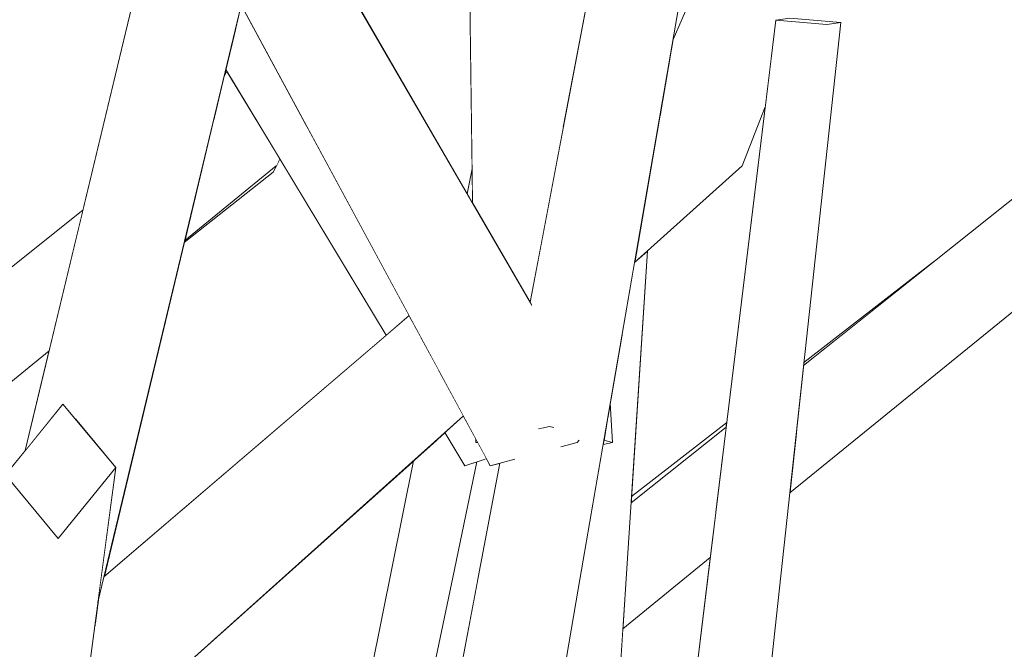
# Model space of a CAD drawing. Extents: x -289599 to -184549, y 66678 to 295474.
# Tile 539 of 656: x -250655 to -250606, y 72277 to 72309. Entities that reach past the tile are written whole.
import ezdxf

# ---------------------------------------------------------------- set-up
doc = ezdxf.new("R2010")
doc.units = 0
doc.header["$MEASUREMENT"] = 0
doc.linetypes.add('Wipeout_Contour', pattern=[1000, 0, -1000])
doc.layers.add('arch drzewa', color=8, linetype='Continuous')
doc.layers.add('Model drzwi', color=8, linetype='Continuous')
doc.layers.add('arch drzewa_Nr_Pióra__24', color=8, linetype='Continuous', lineweight=9)
doc.layers.add('arch drzewa_Nr_Pióra__4', color=8, linetype='Continuous', lineweight=9)

msp = doc.modelspace()

# ---------------------------------------------------------------- wipeouts: each hides what was drawn before it
at = {"color": 254, "linetype": 'Wipeout_Contour', "lineweight": 0, "ltscale": 767490.892006}
msp.add_wipeout([(-250644.11, 72309.708), (-250644.404, 72308.486), (-250640.72, 72303.439)], dxfattribs=at).dxf.layer = 'arch drzewa'
at = {"color": 254, "linetype": 'Wipeout_Contour', "lineweight": 0, "ltscale": 1023169.006038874}
msp.add_wipeout([(-250616.061, 72288.107), (-250616.392, 72285.062), (-250596.082, 72301.582), (-250599.691, 72304.254)], dxfattribs=at).dxf.layer = 'arch drzewa'
at = {"color": 254, "linetype": 'Wipeout_Contour', "lineweight": 0, "ltscale": 767434.988858}
msp.add_wipeout([(-250633.66, 72272.741), (-250632.164, 72280.666), (-250632.601, 72280.717)], dxfattribs=at).dxf.layer = 'arch drzewa'
at = {"color": 254, "linetype": 'Wipeout_Contour', "lineweight": 0, "ltscale": 767495.73523}
msp.add_wipeout([(-250644.89, 72306.463), (-250644.976, 72306.107), (-250644.836, 72306.373)], dxfattribs=at).dxf.layer = 'Model drzwi'
at = {"color": 254, "linetype": 'Wipeout_Contour', "lineweight": 0, "ltscale": 1279027.892669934}
msp.add_wipeout([(-250623.571, 72297.297), (-250624.387, 72284.892), (-250619.574, 72288.628), (-250617.63, 72304.562), (-250618.789, 72301.582)], dxfattribs=at).dxf.layer = 'Model drzwi'
at = {"color": 254, "linetype": 'Wipeout_Contour', "lineweight": 0, "ltscale": 1790860.92765669}
msp.add_wipeout([(-250662.653, 72285.062), (-250663.003, 72281.849), (-250657.576, 72276.635), (-250656.904, 72279.429), (-250656.035, 72285.978), (-250655.034, 72287.209), (-250653.823, 72292.245)], dxfattribs=at).dxf.layer = 'Model drzwi'
at = {"color": 254, "linetype": 'Wipeout_Contour', "lineweight": 0, "ltscale": 2814017.660308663}
msp.add_wipeout([(-250651.946, 72270.409), (-250651.153, 72244.101), (-250643.158, 72264.078), (-250646.248, 72274.702), (-250642.639, 72275.386), (-250641.953, 72273.24), (-250640.796, 72269.979), (-250639.531, 72273.14), (-250637.884, 72274.418), (-250635.413, 72286.687), (-250651.487, 72272.285)], dxfattribs=at).dxf.layer = 'Model drzwi'
at = {"color": 254, "linetype": 'Wipeout_Contour', "lineweight": 0, "ltscale": 1534801.1196462}
msp.add_wipeout([(-250625.816, 72263.19), (-250630.515, 72248.053), (-250625.288, 72258.132), (-250622.641, 72263.492), (-250620.408, 72281.795), (-250624.828, 72278.2)], dxfattribs=at).dxf.layer = 'Model drzwi'

# ---------------------------------------------------------------- next in the draw order: wipeouts: each hides what was drawn before it
at = {"color": 254, "linetype": 'Wipeout_Contour', "lineweight": 0, "ltscale": 767385.961392}
msp.add_wipeout([(-250615.692, 72291.505), (-250616.061, 72288.107), (-250599.691, 72304.254)], dxfattribs=at).dxf.layer = 'arch drzewa'
at = {"color": 254, "linetype": 'Wipeout_Contour', "lineweight": 0, "ltscale": 1023224.386381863}
msp.add_wipeout([(-250627.415, 72262.486), (-250625.743, 72287.53), (-250625.824, 72287.513), (-250627.078, 72280.265)], dxfattribs=at).dxf.layer = 'arch drzewa'
at = {"color": 254, "linetype": 'Wipeout_Contour', "lineweight": 0, "ltscale": 2046745.779250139}
msp.add_wipeout([(-250662.16, 72309.013), (-250660.069, 72308.838), (-250661.937, 72291.654), (-250655.391, 72296.734), (-250652.117, 72299.342), (-250648.833, 72313.001), (-250654.228, 72321.947), (-250654.984, 72327.464)], dxfattribs=at).dxf.layer = 'Model drzwi'

# ---------------------------------------------------------------- next in the draw order: wipeouts: each hides what was drawn before it
at = {"color": 254, "linetype": 'Wipeout_Contour', "lineweight": 0, "ltscale": 1023227.371404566}
msp.add_wipeout([(-250625.816, 72263.19), (-250623.571, 72297.297), (-250624.232, 72296.705), (-250624.833, 72293.231)], dxfattribs=at).dxf.layer = 'arch drzewa'
at = {"color": 254, "linetype": 'Wipeout_Contour', "lineweight": 0, "ltscale": 767393.247696}
msp.add_wipeout([(-250615.675, 72291.654), (-250615.692, 72291.505), (-250609.129, 72296.734)], dxfattribs=at).dxf.layer = 'arch drzewa'
at = {"color": 254, "linetype": 'Wipeout_Contour', "lineweight": 0, "ltscale": 1023220.247260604}
msp.add_wipeout([(-250627.087, 72280.203), (-250629.964, 72263.301), (-250627.415, 72262.486), (-250627.078, 72280.265)], dxfattribs=at).dxf.layer = 'arch drzewa'
at = {"color": 254, "linetype": 'Wipeout_Contour', "lineweight": 0, "ltscale": 1279137.046610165}
msp.add_wipeout([(-250651.053, 72280.828), (-250636.788, 72293.028), (-250642.154, 72301.925), (-250642.5, 72301.265), (-250646.994, 72297.711)], dxfattribs=at).dxf.layer = 'Model drzwi'

# ---------------------------------------------------------------- next in the draw order: wipeouts: each hides what was drawn before it
at = {"color": 254, "linetype": 'Wipeout_Contour', "lineweight": 0, "ltscale": 1534834.906885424}
msp.add_wipeout([(-250625.743, 72287.53), (-250627.415, 72262.486), (-250625.816, 72263.19), (-250624.833, 72293.231), (-250625.459, 72289.613), (-250625.352, 72287.615)], dxfattribs=at).dxf.layer = 'arch drzewa'
at = {"color": 254, "linetype": 'Wipeout_Contour', "lineweight": 0, "ltscale": 1023234.598044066}
msp.add_wipeout([(-250632.601, 72280.717), (-250642.053, 72233.067), (-250641.127, 72233.175), (-250633.66, 72272.741)], dxfattribs=at).dxf.layer = 'arch drzewa'
at = {"color": 254, "linetype": 'Wipeout_Contour', "lineweight": 0, "ltscale": 1279112.538829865}
msp.add_wipeout([(-250638.145, 72309.566), (-250632.695, 72300.183), (-250632.442, 72301.435), (-250632.655, 72316.831), (-250632.632, 72320.074)], dxfattribs=at).dxf.layer = 'Model drzwi'
at = {"color": 254, "linetype": 'Wipeout_Contour', "lineweight": 0, "ltscale": 767483.779344}
msp.add_wipeout([(-250642.344, 72301.582), (-250642.5, 72301.265), (-250642.161, 72301.938)], dxfattribs=at).dxf.layer = 'Model drzwi'

# ---------------------------------------------------------------- next in the draw order: wipeouts: each hides what was drawn before it
at = {"color": 254, "linetype": 'Wipeout_Contour', "lineweight": 0, "ltscale": 1279130.047003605}
msp.add_wipeout([(-250644.89, 72306.463), (-250636.788, 72293.028), (-250635.626, 72294.021), (-250640.719, 72303.439), (-250644.404, 72308.486)], dxfattribs=at).dxf.layer = 'arch drzewa'
at = {"color": 254, "linetype": 'Wipeout_Contour', "lineweight": 0, "ltscale": 767455.088116}
msp.add_wipeout([(-250632.695, 72300.183), (-250632.419, 72299.708), (-250632.442, 72301.435)], dxfattribs=at).dxf.layer = 'arch drzewa'
at = {"color": 254, "linetype": 'Wipeout_Contour', "lineweight": 0, "ltscale": 1023210.589988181}
msp.add_wipeout([(-250624.828, 72278.2), (-250620.408, 72281.795), (-250620.127, 72284.095), (-250624.739, 72279.546)], dxfattribs=at).dxf.layer = 'arch drzewa'
at = {"color": 254, "linetype": 'Wipeout_Contour', "lineweight": 0, "ltscale": 767432.02569}
msp.add_wipeout([(-250633.42, 72280.786), (-250642.053, 72233.067), (-250632.601, 72280.717)], dxfattribs=at).dxf.layer = 'arch drzewa'

# ---------------------------------------------------------------- next in the draw order: wipeouts: each hides what was drawn before it
at = {"color": 254, "linetype": 'Wipeout_Contour', "lineweight": 0, "ltscale": 1023213.545055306}
msp.add_wipeout([(-250624.739, 72279.546), (-250620.127, 72284.095), (-250619.604, 72288.388), (-250624.409, 72284.559)], dxfattribs=at).dxf.layer = 'arch drzewa'
at = {"color": 254, "linetype": 'Wipeout_Contour', "lineweight": 0, "ltscale": 1023249.362446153}
msp.add_wipeout([(-250632.601, 72280.717), (-250632.164, 72280.666), (-250631.047, 72286.569), (-250631.441, 72286.464)], dxfattribs=at).dxf.layer = 'arch drzewa'
at = {"color": 254, "linetype": 'Wipeout_Contour', "lineweight": 0, "ltscale": 767426.382504}
msp.add_wipeout([(-250633.42, 72280.786), (-250643.437, 72232.938), (-250642.053, 72233.067)], dxfattribs=at).dxf.layer = 'arch drzewa'

# ---------------------------------------------------------------- next in the draw order: wipeouts: each hides what was drawn before it
at = {"color": 254, "linetype": 'Wipeout_Contour', "lineweight": 0, "ltscale": 1023215.781708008}
msp.add_wipeout([(-250624.409, 72284.559), (-250619.604, 72288.388), (-250619.574, 72288.628), (-250624.387, 72284.892)], dxfattribs=at).dxf.layer = 'arch drzewa'
at = {"color": 254, "linetype": 'Wipeout_Contour', "lineweight": 0, "ltscale": 767438.560616}
msp.add_wipeout([(-250632.601, 72280.717), (-250631.441, 72286.464), (-250631.482, 72286.453)], dxfattribs=at).dxf.layer = 'arch drzewa'

# ---------------------------------------------------------------- next in the draw order: wipeouts: each hides what was drawn before it
at = {"color": 254, "linetype": 'Wipeout_Contour', "lineweight": 0, "ltscale": 1790692.851996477}
msp.add_wipeout([(-250632.199, 72286.64), (-250633.42, 72280.786), (-250632.601, 72280.717), (-250631.482, 72286.453), (-250631.527, 72286.441), (-250631.756, 72286.865), (-250631.803, 72286.767)], dxfattribs=at).dxf.layer = 'arch drzewa'

# ---------------------------------------------------------------- next in the draw order: wipeouts: each hides what was drawn before it
at = {"color": 254, "linetype": 'Wipeout_Contour', "lineweight": 0, "ltscale": 2046514.409212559}
msp.add_wipeout([(-250632.885, 72288.952), (-250633.823, 72288.112), (-250632.815, 72286.441), (-250631.803, 72286.767), (-250631.756, 72286.865), (-250632.147, 72287.589), (-250632.252, 72287.615), (-250632.254, 72287.786)], dxfattribs=at).dxf.layer = 'arch drzewa'

# ---------------------------------------------------------------- next in the draw order: wipeouts: each hides what was drawn before it
at = {"color": 254, "linetype": 'Wipeout_Contour', "lineweight": 0, "ltscale": 2302326.862714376}
msp.add_wipeout([(-250634.203, 72287.771), (-250636.832, 72274.718), (-250634.429, 72276.576), (-250634.276, 72276.697), (-250633.42, 72280.786), (-250632.451, 72285.434), (-250632.199, 72286.64), (-250632.815, 72286.441), (-250633.823, 72288.112)], dxfattribs=at).dxf.layer = 'arch drzewa'

# ---------------------------------------------------------------- next in the draw order: wipeouts: each hides what was drawn before it
at = {"color": 254, "linetype": 'Wipeout_Contour', "lineweight": 0, "ltscale": 1023262.127142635}
msp.add_wipeout([(-250637.914, 72274.267), (-250636.832, 72274.718), (-250634.203, 72287.771), (-250635.413, 72286.687)], dxfattribs=at).dxf.layer = 'arch drzewa'

# ---------------------------------------------------------------- next in the draw order: wipeouts: each hides what was drawn before it
at = {"color": 254, "linetype": 'Wipeout_Contour', "lineweight": 0, "ltscale": 1023220.806531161}
msp.add_wipeout([(-250630.572, 72280.717), (-250635.26, 72238.601), (-250634.809, 72239.63), (-250628.045, 72280.426)], dxfattribs=at).dxf.layer = 'arch drzewa'

# ---------------------------------------------------------------- next in the draw order: wipeouts: each hides what was drawn before it
at = {"color": 254, "linetype": 'Wipeout_Contour', "lineweight": 0, "ltscale": 1023216.636500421}
msp.add_wipeout([(-250630.572, 72280.717), (-250638.918, 72233.067), (-250637.593, 72233.226), (-250635.26, 72238.601)], dxfattribs=at).dxf.layer = 'arch drzewa'

# ---------------------------------------------------------------- next in the draw order: wipeouts: each hides what was drawn before it
at = {"color": 254, "linetype": 'Wipeout_Contour', "lineweight": 0, "ltscale": 767425.807778}
msp.add_wipeout([(-250638.918, 72233.067), (-250630.572, 72280.717), (-250632.142, 72280.786)], dxfattribs=at).dxf.layer = 'arch drzewa'

# ---------------------------------------------------------------- next in the draw order: wipeouts: each hides what was drawn before it
at = {"color": 254, "linetype": 'Wipeout_Contour', "lineweight": 0, "ltscale": 767420.142047}
msp.add_wipeout([(-250632.142, 72280.786), (-250641.172, 72232.938), (-250638.918, 72233.067)], dxfattribs=at).dxf.layer = 'arch drzewa'

# ---------------------------------------------------------------- next in the draw order: wipeouts: each hides what was drawn before it
at = {"color": 254, "linetype": 'Wipeout_Contour', "lineweight": 0, "ltscale": 1023216.702139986}
msp.add_wipeout([(-250633.813, 72241.692), (-250633.559, 72242.182), (-250627.087, 72280.203), (-250628.045, 72280.426)], dxfattribs=at).dxf.layer = 'arch drzewa'

# ---------------------------------------------------------------- next in the draw order: wipeouts: each hides what was drawn before it
at = {"color": 254, "linetype": 'Wipeout_Contour', "lineweight": 0, "ltscale": 1279011.60038314}
msp.add_wipeout([(-250628.045, 72280.426), (-250634.809, 72239.63), (-250634.662, 72240.056), (-250634.399, 72240.563), (-250633.813, 72241.692)], dxfattribs=at).dxf.layer = 'arch drzewa'

# ---------------------------------------------------------------- next in the draw order: wipeouts: each hides what was drawn before it
at = {"color": 254, "linetype": 'Wipeout_Contour', "lineweight": 0, "ltscale": 767443.948939}
msp.add_wipeout([(-250628.045, 72280.426), (-250617.432, 72341.937), (-250619.473, 72342.16)], dxfattribs=at).dxf.layer = 'arch drzewa'

# ---------------------------------------------------------------- next in the draw order: wipeouts: each hides what was drawn before it
at = {"color": 254, "linetype": 'Wipeout_Contour', "lineweight": 0, "ltscale": 2302296.443428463}
msp.add_wipeout([(-250629.182, 72288.412), (-250630.572, 72280.717), (-250628.045, 72280.426), (-250619.473, 72342.16), (-250628.688, 72291.148), (-250627.042, 72287.723), (-250627.14, 72287.615), (-250627.912, 72287.408), (-250629.051, 72288.309)], dxfattribs=at).dxf.layer = 'arch drzewa'

# ---------------------------------------------------------------- next in the draw order: wipeouts: each hides what was drawn before it
at = {"color": 254, "linetype": 'Wipeout_Contour', "lineweight": 0, "ltscale": 1023262.338328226}
msp.add_wipeout([(-250628.789, 72291.626), (-250628.688, 72291.148), (-250619.473, 72342.16), (-250620.523, 72342.185)], dxfattribs=at).dxf.layer = 'arch drzewa'
at = {"color": 254, "linetype": 'Wipeout_Contour', "lineweight": 0, "ltscale": 767431.545053}
msp.add_wipeout([(-250628.548, 72288.728), (-250628.532, 72288.423), (-250628.33, 72288.372)], dxfattribs=at).dxf.layer = 'arch drzewa'
at = {"color": 254, "linetype": 'Wipeout_Contour', "lineweight": 0, "ltscale": 767433.487507}
msp.add_wipeout([(-250629.368, 72288.083), (-250630.572, 72280.717), (-250629.182, 72288.412)], dxfattribs=at).dxf.layer = 'arch drzewa'

# ---------------------------------------------------------------- next in the draw order: wipeouts: each hides what was drawn before it
at = {"color": 254, "linetype": 'Wipeout_Contour', "lineweight": 0, "ltscale": 1790693.755509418}
msp.add_wipeout([(-250620.523, 72342.185), (-250629.509, 72294.698), (-250629.436, 72294.573), (-250629.36, 72293.938), (-250628.92, 72292.158), (-250628.889, 72292.101), (-250628.789, 72291.626)], dxfattribs=at).dxf.layer = 'arch drzewa'
at = {"color": 254, "linetype": 'Wipeout_Contour', "lineweight": 0, "ltscale": 1023243.645857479}
msp.add_wipeout([(-250629.059, 72288.309), (-250628.532, 72288.423), (-250628.571, 72288.697), (-250629.057, 72288.313)], dxfattribs=at).dxf.layer = 'arch drzewa'
at = {"color": 254, "linetype": 'Wipeout_Contour', "lineweight": 0, "ltscale": 1279058.007854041}
msp.add_wipeout([(-250631.047, 72286.569), (-250632.142, 72280.786), (-250630.572, 72280.717), (-250629.368, 72288.083), (-250630.309, 72286.767)], dxfattribs=at).dxf.layer = 'arch drzewa'

# ---------------------------------------------------------------- next in the draw order: wipeouts: each hides what was drawn before it
at = {"color": 254, "linetype": 'Wipeout_Contour', "lineweight": 0, "ltscale": 767440.052037}
msp.add_wipeout([(-250627.087, 72280.203), (-250616.441, 72341.74), (-250617.432, 72341.937)], dxfattribs=at).dxf.layer = 'arch drzewa'
at = {"color": 254, "linetype": 'Wipeout_Contour', "lineweight": 0, "ltscale": 767432.644758}
msp.add_wipeout([(-250629.059, 72288.309), (-250628.33, 72288.372), (-250628.532, 72288.423)], dxfattribs=at).dxf.layer = 'arch drzewa'
at = {"color": 254, "linetype": 'Wipeout_Contour', "lineweight": 0, "ltscale": 767441.417606}
msp.add_wipeout([(-250632.254, 72287.786), (-250632.252, 72287.615), (-250632.171, 72287.633)], dxfattribs=at).dxf.layer = 'arch drzewa'

# ---------------------------------------------------------------- next in the draw order: wipeouts: each hides what was drawn before it
at = {"color": 254, "linetype": 'Wipeout_Contour', "lineweight": 0, "ltscale": 767430.867862}
msp.add_wipeout([(-250617.432, 72341.937), (-250628.045, 72280.426), (-250627.087, 72280.203)], dxfattribs=at).dxf.layer = 'arch drzewa'
at = {"color": 254, "linetype": 'Wipeout_Contour', "lineweight": 0, "ltscale": 767442.117247}
msp.add_wipeout([(-250632.171, 72287.633), (-250632.252, 72287.615), (-250632.147, 72287.589)], dxfattribs=at).dxf.layer = 'arch drzewa'

# ---------------------------------------------------------------- next in the draw order: wipeouts: each hides what was drawn before it
at = {"color": 254, "linetype": 'Wipeout_Contour', "lineweight": 0, "ltscale": 1023270.48168542}
msp.add_wipeout([(-250626.937, 72317.064), (-250630.073, 72317.608), (-250627.848, 72303.475), (-250626.569, 72310.232)], dxfattribs=at).dxf.layer = 'arch drzewa'
at = {"color": 254, "linetype": 'Wipeout_Contour', "lineweight": 0, "ltscale": 767403.940721}
msp.add_wipeout([(-250619.266, 72262.486), (-250614.521, 72308.737), (-250617.094, 72308.953)], dxfattribs=at).dxf.layer = 'arch drzewa'
at = {"color": 254, "linetype": 'Wipeout_Contour', "lineweight": 0, "ltscale": 767423.755377}
msp.add_wipeout([(-250625.568, 72288.987), (-250625.352, 72287.615), (-250625.459, 72289.613)], dxfattribs=at).dxf.layer = 'arch drzewa'

# ---------------------------------------------------------------- next in the draw order: wipeouts: each hides what was drawn before it
at = {"color": 254, "linetype": 'Wipeout_Contour', "lineweight": 0, "ltscale": 767449.925026}
msp.add_wipeout([(-250630.073, 72317.608), (-250629.004, 72297.367), (-250627.848, 72303.475)], dxfattribs=at).dxf.layer = 'arch drzewa'
at = {"color": 254, "linetype": 'Wipeout_Contour', "lineweight": 0, "ltscale": 767397.387406}
msp.add_wipeout([(-250617.094, 72308.953), (-250622.641, 72263.492), (-250619.266, 72262.486)], dxfattribs=at).dxf.layer = 'arch drzewa'
at = {"color": 254, "linetype": 'Wipeout_Contour', "lineweight": 0, "ltscale": 767423.288951}
msp.add_wipeout([(-250625.786, 72287.725), (-250625.352, 72287.615), (-250625.568, 72288.987)], dxfattribs=at).dxf.layer = 'arch drzewa'

# ---------------------------------------------------------------- next in the draw order: linework, layer by layer
at = {"layer": 'arch drzewa_Nr_Pióra__4', "linetype": 'Continuous'}
for p, q in [((-250624.387, 72284.892), (-250619.574, 72288.628)), ((-250624.409, 72284.559), (-250619.604, 72288.388)), ((-250624.828, 72278.2), (-250620.408, 72281.795))]:
    msp.add_line(p, q, dxfattribs=at)

# ---------------------------------------------------------------- next in the draw order: wipeouts: each hides what was drawn before it
at = {"color": 254, "linetype": 'Wipeout_Contour', "lineweight": 0, "ltscale": 1023272.942381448}
msp.add_wipeout([(-250632.655, 72316.831), (-250629.471, 72294.897), (-250629.004, 72297.367), (-250630.073, 72317.608)], dxfattribs=at).dxf.layer = 'arch drzewa'
at = {"color": 254, "linetype": 'Wipeout_Contour', "lineweight": 0, "ltscale": 767400.908428}
msp.add_wipeout([(-250618.769, 72263.19), (-250613.808, 72308.838), (-250614.521, 72308.737)], dxfattribs=at).dxf.layer = 'arch drzewa'
at = {"color": 254, "linetype": 'Wipeout_Contour', "lineweight": 0, "ltscale": 767422.793228}
msp.add_wipeout([(-250625.786, 72287.725), (-250625.823, 72287.513), (-250625.352, 72287.615)], dxfattribs=at).dxf.layer = 'arch drzewa'

# ---------------------------------------------------------------- next in the draw order: linework, layer by layer
at = {"layer": 'arch drzewa_Nr_Pióra__4', "linetype": 'Continuous'}
for p, q in [((-250625.352, 72287.615), (-250625.459, 72289.613)), ((-250625.823, 72287.513), (-250625.352, 72287.615)), ((-250625.352, 72287.615), (-250625.786, 72287.725))]:
    msp.add_line(p, q, dxfattribs=at)

# ---------------------------------------------------------------- next in the draw order: wipeouts: each hides what was drawn before it
at = {"color": 254, "linetype": 'Wipeout_Contour', "lineweight": 0, "ltscale": 1023268.483404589}
msp.add_wipeout([(-250629.471, 72294.897), (-250632.655, 72316.831), (-250632.419, 72299.708), (-250629.509, 72294.698)], dxfattribs=at).dxf.layer = 'arch drzewa'
at = {"color": 254, "linetype": 'Wipeout_Contour', "lineweight": 0, "ltscale": 767390.621119}
msp.add_wipeout([(-250614.521, 72308.737), (-250619.266, 72262.486), (-250618.769, 72263.19)], dxfattribs=at).dxf.layer = 'arch drzewa'

# ---------------------------------------------------------------- next in the draw order: linework, layer by layer
at = {"layer": 'arch drzewa_Nr_Pióra__4', "linetype": 'Continuous'}
msp.add_line((-250615.675, 72291.654), (-250609.129, 72296.734), dxfattribs=at)

# ---------------------------------------------------------------- next in the draw order: wipeouts: each hides what was drawn before it
at = {"color": 254, "linetype": 'Wipeout_Contour', "lineweight": 0, "ltscale": 1023304.978366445}
msp.add_wipeout([(-250647.669, 72322.652), (-250629.36, 72293.938), (-250629.436, 72294.573), (-250646.33, 72323.658)], dxfattribs=at).dxf.layer = 'arch drzewa'
at = {"color": 254, "linetype": 'Wipeout_Contour', "lineweight": 0, "ltscale": 1023218.701809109}
msp.add_wipeout([(-250614.521, 72308.737), (-250613.808, 72308.838), (-250616.381, 72309.054), (-250617.094, 72308.953)], dxfattribs=at).dxf.layer = 'arch drzewa'
at = {"color": 254, "linetype": 'Wipeout_Contour', "lineweight": 0, "ltscale": 1023234.434207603}
msp.add_wipeout([(-250624.232, 72296.705), (-250618.789, 72301.582), (-250622.258, 72304.254), (-250623.082, 72303.352)], dxfattribs=at).dxf.layer = 'arch drzewa'

# ---------------------------------------------------------------- next in the draw order: linework, layer by layer
at = {"layer": 'arch drzewa_Nr_Pióra__4', "linetype": 'Continuous'}
msp.add_line((-250625.816, 72263.19), (-250623.571, 72297.297), dxfattribs=at)

# ---------------------------------------------------------------- next in the draw order: wipeouts: each hides what was drawn before it
at = {"color": 254, "linetype": 'Wipeout_Contour', "lineweight": 0, "ltscale": 1790708.613222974}
msp.add_wipeout([(-250647.669, 72322.652), (-250627.14, 72287.615), (-250627.042, 72287.723), (-250628.688, 72291.148), (-250628.889, 72292.101), (-250628.92, 72292.158), (-250629.36, 72293.938)], dxfattribs=at).dxf.layer = 'arch drzewa'
at = {"color": 254, "linetype": 'Wipeout_Contour', "lineweight": 0, "ltscale": 767417.145711}
msp.add_wipeout([(-250618.789, 72301.582), (-250617.63, 72304.562), (-250617.313, 72307.163)], dxfattribs=at).dxf.layer = 'arch drzewa'
at = {"color": 254, "linetype": 'Wipeout_Contour', "lineweight": 0, "ltscale": 767429.596923}
msp.add_wipeout([(-250623.047, 72303.553), (-250623.082, 72303.352), (-250622.258, 72304.254)], dxfattribs=at).dxf.layer = 'arch drzewa'

# ---------------------------------------------------------------- next in the draw order: wipeouts: each hides what was drawn before it
at = {"color": 254, "linetype": 'Wipeout_Contour', "lineweight": 0, "ltscale": 767490.783233}
msp.add_wipeout([(-250650.729, 72321.947), (-250627.14, 72287.615), (-250647.669, 72322.652)], dxfattribs=at).dxf.layer = 'arch drzewa'
at = {"color": 254, "linetype": 'Wipeout_Contour', "lineweight": 0, "ltscale": 767429.97976}
msp.add_wipeout([(-250622.947, 72304.131), (-250623.047, 72303.553), (-250622.258, 72304.254)], dxfattribs=at).dxf.layer = 'arch drzewa'

# ---------------------------------------------------------------- next in the draw order: wipeouts: each hides what was drawn before it
at = {"color": 254, "linetype": 'Wipeout_Contour', "lineweight": 0, "ltscale": 1534840.177979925}
msp.add_wipeout([(-250610.018, 72334.741), (-250622.258, 72304.254), (-250618.789, 72301.582), (-250617.313, 72307.163), (-250617.094, 72308.953), (-250616.83, 72308.99)], dxfattribs=at).dxf.layer = 'arch drzewa'
at = {"color": 254, "linetype": 'Wipeout_Contour', "lineweight": 0, "ltscale": 3325576.859363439}
msp.add_wipeout([(-250650.729, 72321.947), (-250631.527, 72286.441), (-250630.309, 72286.767), (-250629.368, 72288.083), (-250629.182, 72288.412), (-250629.057, 72288.313), (-250628.571, 72288.696), (-250628.532, 72288.423), (-250628.548, 72288.728), (-250628.33, 72288.372), (-250629.051, 72288.309), (-250627.912, 72287.408), (-250627.14, 72287.615)], dxfattribs=at).dxf.layer = 'arch drzewa'

# ---------------------------------------------------------------- next in the draw order: linework, layer by layer
at = {"layer": 'arch drzewa_Nr_Pióra__4', "linetype": 'Continuous'}
for p, q in [((-250632.419, 72299.708), (-250632.655, 72316.831)), ((-250632.695, 72300.183), (-250632.442, 72301.435)), ((-250624.232, 72296.705), (-250618.789, 72301.582)), ((-250616.392, 72285.062), (-250596.082, 72301.582)), ((-250628.532, 72288.423), (-250629.081, 72288.304)), ((-250628.313, 72288.368), (-250628.532, 72288.423)), ((-250632.252, 72287.615), (-250632.254, 72287.786)), ((-250632.171, 72287.633), (-250632.252, 72287.615)), ((-250632.252, 72287.615), (-250632.147, 72287.589)), ((-250627.14, 72287.615), (-250627.954, 72287.397)), ((-250627.037, 72287.729), (-250627.14, 72287.615)), ((-250632.142, 72280.786), (-250631.047, 72286.569)), ((-250630.283, 72286.774), (-250631.527, 72286.441))]:
    msp.add_line(p, q, dxfattribs=at)

# ---------------------------------------------------------------- next in the draw order: wipeouts: each hides what was drawn before it
at = {"color": 254, "linetype": 'Wipeout_Contour', "lineweight": 0, "ltscale": 767426.103657}
msp.add_wipeout([(-250622.258, 72304.254), (-250610.018, 72334.741), (-250610.998, 72334.032)], dxfattribs=at).dxf.layer = 'arch drzewa'
at = {"color": 254, "linetype": 'Wipeout_Contour', "lineweight": 0, "ltscale": 767459.977187}
msp.add_wipeout([(-250634.135, 72291.264), (-250651.487, 72272.285), (-250632.885, 72288.952)], dxfattribs=at).dxf.layer = 'arch drzewa'

# ---------------------------------------------------------------- next in the draw order: linework, layer by layer
at = {"layer": 'arch drzewa_Nr_Pióra__4', "linetype": 'Continuous'}
for p, q in [((-250632.815, 72286.441), (-250633.823, 72288.112)), ((-250633.42, 72280.786), (-250632.199, 72286.64)), ((-250631.792, 72286.771), (-250632.815, 72286.441)), ((-250633.559, 72242.182), (-250627.087, 72280.203))]:
    msp.add_line(p, q, dxfattribs=at)

# ---------------------------------------------------------------- next in the draw order: wipeouts: each hides what was drawn before it
at = {"color": 254, "linetype": 'Wipeout_Contour', "lineweight": 0, "ltscale": 1023238.058039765}
msp.add_wipeout([(-250622.947, 72304.131), (-250622.258, 72304.254), (-250610.998, 72334.032), (-250622.283, 72307.975)], dxfattribs=at).dxf.layer = 'arch drzewa'
at = {"color": 254, "linetype": 'Wipeout_Contour', "lineweight": 0, "ltscale": 1279119.938415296}
msp.add_wipeout([(-250651.53, 72278.267), (-250652.292, 72272.526), (-250651.487, 72272.285), (-250634.135, 72291.264), (-250635.029, 72292.916)], dxfattribs=at).dxf.layer = 'arch drzewa'

# ---------------------------------------------------------------- next in the draw order: linework, layer by layer
at = {"layer": 'arch drzewa_Nr_Pióra__4', "linetype": 'Continuous'}
for p, q in [((-250629.509, 72294.698), (-250620.523, 72342.185)), ((-250627.087, 72280.203), (-250616.441, 72341.74)), ((-250622.283, 72307.975), (-250610.998, 72334.032)), ((-250622.641, 72263.492), (-250617.094, 72308.953)), ((-250617.094, 72308.953), (-250616.381, 72309.054)), ((-250614.521, 72308.737), (-250617.094, 72308.953)), ((-250616.381, 72309.054), (-250613.808, 72308.838)), ((-250618.769, 72263.19), (-250613.808, 72308.838)), ((-250613.808, 72308.838), (-250614.521, 72308.737)), ((-250618.789, 72301.582), (-250617.63, 72304.562)), ((-250615.692, 72291.505), (-250599.691, 72304.254))]:
    msp.add_line(p, q, dxfattribs=at)

# ---------------------------------------------------------------- next in the draw order: wipeouts: each hides what was drawn before it
at = {"color": 254, "linetype": 'Wipeout_Contour', "lineweight": 0, "ltscale": 1023295.873131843}
msp.add_wipeout([(-250651.53, 72278.267), (-250635.029, 72292.916), (-250635.329, 72293.471), (-250651.501, 72278.489)], dxfattribs=at).dxf.layer = 'arch drzewa'

# ---------------------------------------------------------------- next in the draw order: wipeouts: each hides what was drawn before it
at = {"color": 254, "linetype": 'Wipeout_Contour', "lineweight": 0, "ltscale": 1279126.239635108}
msp.add_wipeout([(-250651.501, 72278.489), (-250635.329, 72293.471), (-250635.626, 72294.021), (-250651.053, 72280.828), (-250651.359, 72279.553)], dxfattribs=at).dxf.layer = 'arch drzewa'

# ---------------------------------------------------------------- next in the draw order: linework, layer by layer
at = {"layer": 'arch drzewa_Nr_Pióra__4', "linetype": 'Continuous'}
for p, q in [((-250637.915, 72274.265), (-250635.413, 72286.687)), ((-250643.437, 72232.938), (-250633.42, 72280.786)), ((-250641.172, 72232.938), (-250632.142, 72280.786))]:
    msp.add_line(p, q, dxfattribs=at)

# ---------------------------------------------------------------- next in the draw order: wipeouts: each hides what was drawn before it
at = {"color": 254, "linetype": 'Wipeout_Contour', "lineweight": 0, "ltscale": 1279161.528202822}
msp.add_wipeout([(-250652.472, 72288.772), (-250650.458, 72286.348), (-250651.359, 72279.553), (-250644.11, 72309.708), (-250646.415, 72313.969)], dxfattribs=at).dxf.layer = 'arch drzewa'

# ---------------------------------------------------------------- next in the draw order: wipeouts: each hides what was drawn before it
at = {"color": 254, "linetype": 'Wipeout_Contour', "lineweight": 0, "ltscale": 1279176.907159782}
msp.add_wipeout([(-250655.034, 72287.209), (-250653.124, 72289.556), (-250652.472, 72288.772), (-250646.415, 72313.969), (-250647.928, 72316.767)], dxfattribs=at).dxf.layer = 'arch drzewa'

# ---------------------------------------------------------------- next in the draw order: wipeouts: each hides what was drawn before it
at = {"color": 254, "linetype": 'Wipeout_Contour', "lineweight": 0, "ltscale": 767490.650493}
msp.add_wipeout([(-250646.968, 72297.821), (-250642.344, 72301.582), (-250645.501, 72303.92)], dxfattribs=at).dxf.layer = 'arch drzewa'
at = {"color": 254, "linetype": 'Wipeout_Contour', "lineweight": 0, "ltscale": 1279215.798391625}
msp.add_wipeout([(-250679.278, 72291.434), (-250656.696, 72269.929), (-250655.148, 72270.198), (-250657.428, 72275.123), (-250678.75, 72292.155)], dxfattribs=at).dxf.layer = 'arch drzewa'

# ---------------------------------------------------------------- next in the draw order: wipeouts: each hides what was drawn before it
at = {"color": 254, "linetype": 'Wipeout_Contour', "lineweight": 0, "ltscale": 1023318.22252257}
msp.add_wipeout([(-250646.994, 72297.711), (-250642.5, 72301.265), (-250642.344, 72301.582), (-250646.968, 72297.821)], dxfattribs=at).dxf.layer = 'arch drzewa'
at = {"color": 254, "linetype": 'Wipeout_Contour', "lineweight": 0, "ltscale": 2302466.757073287}
msp.add_wipeout([(-250655.052, 72270.083), (-250654.887, 72270.164), (-250654.865, 72270.247), (-250653.447, 72271.943), (-250653.37, 72272.095), (-250652.524, 72271.455), (-250652.449, 72271.362), (-250650.458, 72286.348), (-250653.369, 72282.77)], dxfattribs=at).dxf.layer = 'arch drzewa'

# ---------------------------------------------------------------- next in the draw order: linework, layer by layer
at = {"layer": 'arch drzewa_Nr_Pióra__4', "linetype": 'Continuous'}
for p, q in [((-250651.053, 72280.828), (-250635.626, 72294.021)), ((-250651.487, 72272.285), (-250632.885, 72288.952))]:
    msp.add_line(p, q, dxfattribs=at)

# ---------------------------------------------------------------- next in the draw order: wipeouts: each hides what was drawn before it
at = {"color": 254, "linetype": 'Wipeout_Contour', "lineweight": 0, "ltscale": 767484.20599}
msp.add_wipeout([(-250642.344, 72301.582), (-250642.163, 72301.941), (-250642.191, 72301.988)], dxfattribs=at).dxf.layer = 'arch drzewa'
at = {"color": 254, "linetype": 'Wipeout_Contour', "lineweight": 0, "ltscale": 1534993.364511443}
msp.add_wipeout([(-250657.465, 72275.204), (-250655.148, 72270.198), (-250655.151, 72270.13), (-250655.052, 72270.083), (-250653.369, 72282.77), (-250656.035, 72285.978)], dxfattribs=at).dxf.layer = 'arch drzewa'

# ---------------------------------------------------------------- next in the draw order: wipeouts: each hides what was drawn before it
at = {"color": 254, "linetype": 'Wipeout_Contour', "lineweight": 0, "ltscale": 1279151.042990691}
msp.add_wipeout([(-250644.976, 72306.107), (-250645.501, 72303.92), (-250642.344, 72301.582), (-250642.191, 72301.988), (-250644.836, 72306.373)], dxfattribs=at).dxf.layer = 'arch drzewa'
at = {"color": 254, "linetype": 'Wipeout_Contour', "lineweight": 0, "ltscale": 1023357.01053692}
msp.add_wipeout([(-250662.653, 72285.062), (-250653.823, 72292.245), (-250652.485, 72297.81), (-250662.323, 72288.107)], dxfattribs=at).dxf.layer = 'arch drzewa'

# ---------------------------------------------------------------- next in the draw order: linework, layer by layer
at = {"layer": 'arch drzewa_Nr_Pióra__24', "linetype": 'Continuous'}
for q in [(-250650.458, 72286.348), (-250656.035, 72285.978)]:
    msp.add_line((-250653.369, 72282.77), q, dxfattribs=at)
at = {"layer": 'arch drzewa_Nr_Pióra__4', "linetype": 'Continuous'}
for p, q in [((-250651.359, 72279.553), (-250644.11, 72309.708)), ((-250644.976, 72306.107), (-250644.836, 72306.373)), ((-250652.446, 72271.364), (-250650.458, 72286.348))]:
    msp.add_line(p, q, dxfattribs=at)

# ---------------------------------------------------------------- next in the draw order: wipeouts: each hides what was drawn before it
at = {"color": 254, "linetype": 'Wipeout_Contour', "lineweight": 0, "ltscale": 767484.35659}
msp.add_wipeout([(-250642.5, 72301.265), (-250642.154, 72301.925), (-250642.161, 72301.938)], dxfattribs=at).dxf.layer = 'arch drzewa'
at = {"color": 254, "linetype": 'Wipeout_Contour', "lineweight": 0, "ltscale": 1023359.153450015}
msp.add_wipeout([(-250662.323, 72288.107), (-250652.485, 72297.81), (-250652.117, 72299.342), (-250661.953, 72291.505)], dxfattribs=at).dxf.layer = 'arch drzewa'

# ---------------------------------------------------------------- next in the draw order: linework, layer by layer
at = {"layer": 'arch drzewa_Nr_Pióra__24', "linetype": 'Continuous'}
for p in [(-250656.035, 72285.978), (-250650.458, 72286.348)]:
    msp.add_line(p, (-250653.124, 72289.556), dxfattribs=at)
at = {"layer": 'arch drzewa_Nr_Pióra__4', "linetype": 'Continuous'}
for p, q in [((-250629.427, 72294.558), (-250646.33, 72323.658)), ((-250631.527, 72286.441), (-250650.729, 72321.947)), ((-250655.034, 72287.209), (-250647.928, 72316.767)), ((-250636.788, 72293.028), (-250644.89, 72306.463)), ((-250642.5, 72301.265), (-250642.154, 72301.925)), ((-250646.968, 72297.821), (-250642.344, 72301.582)), ((-250646.994, 72297.711), (-250642.5, 72301.265)), ((-250661.953, 72291.505), (-250652.117, 72299.342)), ((-250662.653, 72285.062), (-250653.823, 72292.245))]:
    msp.add_line(p, q, dxfattribs=at)

doc.saveas('drawing.dxf')
